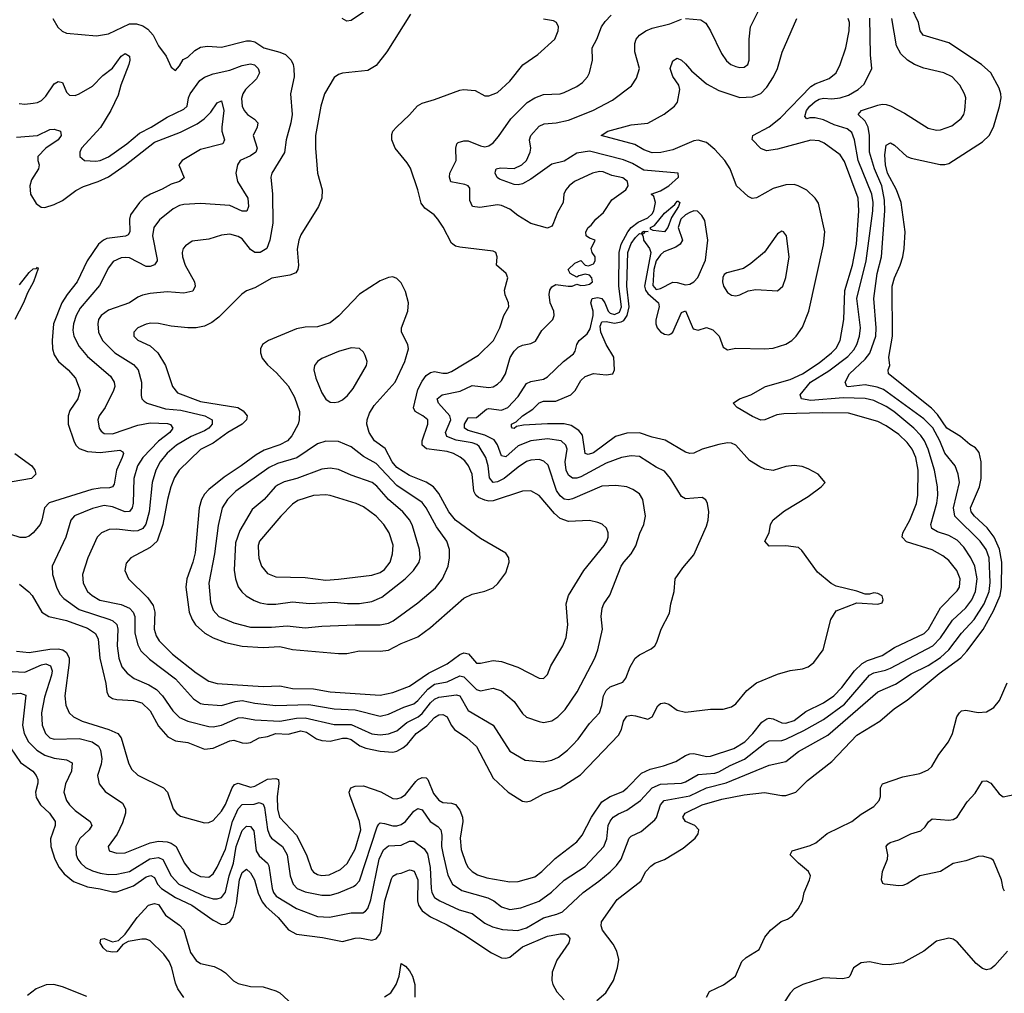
# Model space of a CAD drawing. Header units: inches. Extents: x 1834610 to 2027685, y 642842 to 774116.
# Tile 569 of 632: x 1981265 to 1985975, y 753768 to 758424. Entities that reach past the tile are written whole.
import ezdxf

# ---------------------------------------------------------------- set-up
doc = ezdxf.new("R2010")
doc.units = ezdxf.units.IN
doc.header["$MEASUREMENT"] = 0
doc.layers.add('B9785', color=7, linetype='Continuous')

msp = doc.modelspace()

# ---------------------------------------------------------------- linework, layer by layer
at = {"layer": 'B9785', "color": 5}
for points, elevation in [([(1983134, 758450), (1983021.7, 758270), (1982970, 758204.2), (1982930, 758181.6), (1982810, 758167.6), (1982790, 758161.6), (1982770, 758146.6), (1982723.2, 758070), (1982706.5, 758010), (1982680.4, 757870), (1982680.1, 757810), (1982689.2, 757690), (1982711.5, 757610), (1982710.2, 757569.8), (1982694.4, 757530), (1982610, 757395.8), (1982599.8, 757370), (1982592.9, 757327.1), (1982598.6, 757250), (1982595.9, 757230), (1982586.5, 757213.5), (1982557.7, 757202.3), (1982472.1, 757187.9), (1982390, 757142), (1982350, 757127.6), (1982328.2, 757111.8), (1982218.3, 757001.7), (1982184.3, 756975.7), (1982150, 756957.8), (1982110, 756950.6), (1982070, 756949.8), (1981990, 756958.5), (1981930, 756971.5), (1981892.8, 756972.8), (1981870, 756968.2), (1981830, 756950.6), (1981811.5, 756930), (1981811.6, 756910), (1981830, 756891.6), (1981890, 756864.4), (1981925.7, 756830), (1981962.5, 756770), (1981996.1, 756670), (1982019.6, 756639.6), (1982130, 756598.6), (1982308.9, 756568.9), (1982334.2, 756554.2), (1982352.6, 756530), (1982350.1, 756510), (1982328.8, 756490), (1982260.4, 756450), (1982190, 756399.5), (1982130, 756368.1), (1982027.7, 756270), (1982005.1, 756234.9), (1981987.7, 756190), (1981971.8, 756130), (1981949.7, 756010.3), (1981922.5, 755930), (1981890, 755899.6), (1981796.4, 755850), (1981774.7, 755825.3), (1981767.6, 755790), (1981786.5, 755750), (1981878.7, 755658.7), (1981903.1, 755623.1), (1981912.2, 755590), (1981909.3, 755509.3), (1981918.2, 755478.2), (1981932.9, 755452.9), (1981997, 755390), (1982110, 755301.3), (1982170, 755261.4), (1982210, 755249), (1982430, 755234.6), (1982510, 755238.9), (1982570, 755225.2), (1982670, 755224), (1982750, 755210.5), (1982990, 755193.4), (1983050, 755207.3), (1983130, 755237.1), (1983221.2, 755298.8), (1983310, 755343.4), (1983370, 755388.6), (1983390, 755397), (1983411.3, 755391.3), (1983450, 755347.5), (1983470, 755346), (1983530, 755359.3), (1983570, 755355.3), (1983647.8, 755327.8), (1983750, 755274.4), (1983770, 755273.8), (1983790, 755292.7), (1983806.2, 755333.8), (1983863.5, 755430), (1983879.1, 755470), (1983887.5, 755530), (1983879.9, 755630), (1983891, 755670), (1983964.3, 755790), (1984060.2, 755910), (1984073.7, 755930), (1984080.3, 755950), (1984080.3, 755970), (1984071.7, 755991.7), (1984051.1, 756011.1), (1984030, 756019.8), (1983990, 756028.8), (1983890, 756024.7), (1983850, 756039.1), (1983822.8, 756062.8), (1983750, 756149), (1983710, 756170.6), (1983670, 756169.1), (1983530, 756122.6), (1983510, 756121.2), (1983490, 756125.8), (1983459.6, 756139.6), (1983446.9, 756150), (1983436.9, 756170), (1983429, 756250), (1983412.7, 756290), (1983394.3, 756314.3), (1983372.6, 756332.6), (1983340.9, 756350), (1983310, 756358.6), (1983211.8, 756371.8), (1983190, 756389.8), (1983190.6, 756410.6), (1983217.5, 756490), (1983216.8, 756510), (1983194.2, 756530), (1983156.2, 756550), (1983148.3, 756568.3), (1983170, 756654.8), (1983190, 756695.6), (1983210, 756722.3), (1983230, 756736.2), (1983250, 756740.7), (1983290, 756733.4), (1983310, 756733.9), (1983330, 756741.1), (1983460.5, 756819.5), (1983530.9, 756889.1), (1983562.5, 756950), (1983581.4, 757010), (1983604.2, 757050), (1983603.8, 757070), (1983587.6, 757107.6), (1983584.6, 757130), (1983599.4, 757190), (1983592.2, 757210), (1983546, 757250), (1983549.6, 757290), (1983542, 757310), (1983530, 757317.4), (1983370, 757336.5), (1983350, 757341.4), (1983330, 757355.1), (1983291.4, 757431.4), (1983266, 757470), (1983248.3, 757490), (1983202.7, 757522.7), (1983185.9, 757545.9), (1983170.4, 757610.4), (1983134, 757714), (1983119.3, 757739.3), (1983060.8, 757810), (1983045, 757850), (1983044.9, 757875.1), (1983049.8, 757890.2), (1983067.6, 757910), (1983130, 757968.7), (1983167.8, 758012.2), (1983190, 758024.6), (1983250, 758042), (1983370, 758087.4), (1983388, 758090), (1983444.4, 758084.4), (1983490, 758059.3), (1983510, 758060.3), (1983550, 758074.9), (1983610, 758130.3), (1983672.1, 758207.9), (1983743, 758257), (1983825.1, 758330), (1983841.4, 758370), (1983841.7, 758390), (1983833.3, 758410), (1983818, 758418), (1983770, 758426.4)], 480), ([(1982910, 758459.8), (1982850, 758419.7), (1982830, 758417.4), (1982807.8, 758430)], 460), ([(1984026.6, 753733.4), (1984069, 753771), (1984106, 753830), (1984124.2, 753890), (1984130.6, 753930), (1984122.2, 753970), (1984103.2, 754003.2), (1984053.3, 754070), (1984046, 754090), (1984048, 754110), (1984123.1, 754216.9), (1984235.8, 754304.2), (1984260.4, 754350), (1984283.4, 754376.6), (1984303.6, 754390), (1984350, 754408), (1984438.5, 754461.5), (1984496, 754510), (1984510.8, 754530), (1984512.9, 754550), (1984495.1, 754570), (1984450.4, 754590.4), (1984436.8, 754610), (1984449, 754630), (1984530, 754668.8), (1984623.9, 754696.1), (1984730, 754717.6), (1984828.3, 754728.4), (1984910, 754713.7), (1984930, 754714.4), (1984977.4, 754730), (1985034, 754786), (1985150, 754876.8), (1985270, 755003.2), (1985379.3, 755070), (1985450.3, 755129.7), (1985510, 755170.1), (1985663.4, 755296.6), (1985767.5, 755372.4), (1985796.3, 755403.7), (1985873, 755507), (1985923.7, 755596.3), (1985954.7, 755670), (1985961.9, 755710), (1985962.9, 755830), (1985952.4, 755892.4), (1985927, 755950), (1985893.4, 755993.4), (1985832, 756050), (1985816.6, 756070), (1985813.8, 756090), (1985856.1, 756190), (1985864.8, 756230), (1985863.8, 756310), (1985854.7, 756354.7), (1985836.9, 756376.9), (1985810, 756391.7), (1985764.8, 756430), (1985699.1, 756470), (1985655.1, 756535.1), (1985626.5, 756566.5), (1985420.3, 756730), (1985419.3, 756750), (1985426.8, 756770), (1985421.8, 756810), (1985439.5, 756910), (1985439.1, 757150), (1985448.8, 757190), (1985477.2, 757250), (1985489.9, 757290.1), (1985496.5, 757330), (1985499.8, 757410), (1985481.6, 757550), (1985458.6, 757610), (1985415.9, 757690), (1985406, 757730), (1985402.7, 757777.3), (1985410, 757823.1), (1985430, 757834.3), (1985450, 757824.2), (1985508.6, 757770), (1985530, 757761.5), (1985668.2, 757731.8), (1985690, 757731), (1985710, 757736.2), (1985870, 757839.8), (1985902.7, 757870), (1985922.5, 757910), (1985951.9, 758008.1), (1985959.6, 758050), (1985958.2, 758070), (1985950, 758096.1), (1985910, 758168.9), (1985865, 758210), (1985710, 758312.6), (1985586.2, 758350), (1985572.2, 758370), (1985564.2, 758410), (1985533.4, 758473.4)], 320), ([(1984450, 758429.3), (1984523.6, 758423.6), (1984546.5, 758406.5), (1984570.2, 758370.2), (1984622.1, 758262.1), (1984646.8, 758226.8), (1984667, 758210), (1984690, 758199.2), (1984710, 758194.4), (1984730, 758196.1), (1984748.2, 758210), (1984755, 758230), (1984754.2, 758330), (1984761.5, 758390), (1984800.9, 758470)], 440), ([(1981210, 755199.2), (1981270, 755203.7), (1981294.5, 755194.5), (1981278.7, 755050), (1981286, 755010), (1981307.3, 754970), (1981346.7, 754930), (1981386.2, 754906.3), (1981430, 754892), (1981490, 754884.8), (1981515.9, 754870), (1981513.4, 754830), (1981485.2, 754770), (1981475.8, 754730), (1981489.4, 754690), (1981502.8, 754670), (1981530, 754642), (1981603.2, 754590), (1981610, 754570.7), (1981598.2, 754550), (1981552.4, 754507.6), (1981534.4, 754470), (1981535.2, 754430), (1981542.9, 754410), (1981557.5, 754390), (1981580.6, 754370), (1981613.1, 754353.1), (1981650, 754342.8), (1981690, 754336.5), (1981730, 754338.5), (1981790, 754351.3), (1981888.3, 754411.7), (1981930, 754417.4), (1981950, 754407.5), (1981989.5, 754329.5), (1982027.2, 754290), (1982150, 754232.2), (1982190, 754219.9), (1982210, 754219.6), (1982230, 754226.9), (1982250, 754252.4), (1982267.5, 754330), (1982287.7, 754390), (1982300.1, 754470), (1982330, 754546), (1982350, 754567.6), (1982370, 754566.3), (1982385.4, 754545.5), (1982397, 754450), (1982410, 754425), (1982450, 754391.2), (1982456.9, 754376.9), (1982473.3, 754270), (1982479.9, 754250), (1982492.3, 754232.3), (1982590, 754173.6), (1982690, 754135.7), (1982747.1, 754132.9), (1982850, 754152.2), (1982906.5, 754153.5), (1982918.8, 754161.2), (1982930, 754173.1), (1982944.5, 754215.5), (1982985.3, 754410), (1983005.8, 754454.2), (1983030, 754473.8), (1983090, 754476.8), (1983130, 754495.7), (1983150, 754496.1), (1983199.5, 754459.5), (1983215.8, 754435.8), (1983228.7, 754370), (1983232.7, 754270), (1983236.6, 754250), (1983250, 754226.9), (1983274.4, 754210), (1983366.9, 754166.9), (1983430.1, 754150.1), (1983490, 754103.9), (1983526, 754086), (1983574, 754074), (1983648.3, 754068.3), (1983690, 754080.5), (1983770, 754128.9), (1983834.2, 754145.8), (1983861.6, 754158.4), (1983960.7, 754250), (1984036, 754304), (1984090.3, 754349.7), (1984120, 754380), (1984141.6, 754410), (1984180.7, 754510), (1984190, 754520.2), (1984237.8, 754542.2), (1984302.7, 754597.3), (1984311.4, 754608.6), (1984329.9, 754670), (1984347.4, 754690), (1984470, 754712.7), (1984550, 754750.1), (1984644.7, 754775.3), (1984850, 754858.3), (1984930, 754875.9), (1984990, 754924.4), (1985130, 755003.1), (1985370, 755210.1), (1985453.6, 755246.4), (1985530, 755296.3), (1985610, 755335.2), (1985670, 755374.2), (1985709.9, 755410), (1985769.5, 755490.5), (1985830, 755556.1), (1985879.1, 755630), (1985901.8, 755690), (1985907.3, 755732.7), (1985903.1, 755850), (1985887.4, 755890), (1985858.7, 755930), (1985737.8, 756050), (1985732.5, 756090), (1985760.7, 756210), (1985754.6, 756250), (1985740.5, 756290), (1985690, 756350.8), (1985666, 756410), (1985632.1, 756472.1), (1985590, 756515.6), (1985396.2, 756656.2), (1985366.8, 756666.8), (1985310, 756677.8), (1985228.2, 756668.2), (1985221.7, 756670), (1985213.3, 756690), (1985234.5, 756730), (1985310, 756800.3), (1985331.3, 756828.7), (1985360.3, 756910), (1985362, 756950), (1985350.3, 757090), (1985366.5, 757210), (1985387.6, 757290), (1985403.5, 757510), (1985401.4, 757561.4), (1985388.8, 757628.8), (1985353.8, 757710), (1985330.7, 757790), (1985329.3, 757870), (1985323.7, 757910), (1985310, 757938.1), (1985275.6, 757970), (1985291.3, 757990), (1985370, 758015.4), (1985390, 758019.8), (1985410, 758017.6), (1985430, 758011.7), (1985496.9, 757976.9), (1985610, 757904.9), (1985650, 757895.9), (1985670, 757897.1), (1985723.5, 757916.5), (1985768.3, 757951.7), (1985780.4, 757970), (1985786.2, 757990), (1985790.8, 758050), (1985785.1, 758070), (1985762.2, 758110), (1985725.6, 758150), (1985685.2, 758170), (1985590, 758192.4), (1985544.5, 758210), (1985511.3, 758230), (1985480, 758260), (1985459, 758299), (1985436.1, 758430)], 340), ([(1981230, 755307.1), (1981290, 755304.5), (1981370, 755339.3), (1981390, 755342.9), (1981413.3, 755333.3), (1981420.1, 755310), (1981417.8, 755290), (1981384.8, 755184.8), (1981370.1, 755110), (1981373.3, 755050), (1981388, 755010), (1981409.8, 754989.8), (1981430, 754982.7), (1981550, 754985.9), (1981611.5, 754970), (1981642.2, 754950), (1981652.1, 754930), (1981658.3, 754890), (1981655.7, 754864.3), (1981637.5, 754810), (1981645, 754770), (1981673.7, 754733.7), (1981757.2, 754677.2), (1981770.9, 754650.9), (1981770.9, 754630), (1981757.1, 754582.9), (1981731.4, 754528.6), (1981688.9, 754470), (1981693.4, 754450), (1981730, 754438.2), (1981770, 754439.8), (1981890, 754487), (1981930, 754494.9), (1981970, 754492.5), (1981990, 754486), (1982014, 754470), (1982052.2, 754392.2), (1982083.2, 754350), (1982130, 754326.9), (1982170, 754324.2), (1982190, 754339.2), (1982210, 754372), (1982250, 754457.1), (1982283.6, 754590), (1982310, 754650.7), (1982330, 754671.1), (1982387.5, 754672.5), (1982410, 754680.4), (1982430, 754673.2), (1982436, 754656), (1982451.3, 754551.3), (1982461.8, 754521.8), (1982470.4, 754510.4), (1982522.1, 754470), (1982545.2, 754430), (1982559.3, 754330), (1982572.7, 754290), (1982592.1, 754270), (1982630, 754253.8), (1982710, 754237.9), (1982750, 754237.6), (1982790, 754249.1), (1982861.2, 754278.8), (1982873.5, 754286.5), (1982890, 754306.5), (1982975.3, 754564.7), (1982983.1, 754576.9), (1982990, 754582.6), (1983010, 754580.5), (1983050, 754568.6), (1983070, 754568.6), (1983090, 754575), (1983110, 754590.1), (1983150, 754639.1), (1983170, 754652.4), (1983190, 754645.2), (1983229.4, 754589.4), (1983265.6, 754565.6), (1983279.5, 754550), (1983284.4, 754524.4), (1983283.4, 754470), (1983290.1, 754430.1), (1983312.9, 754332.9), (1983336.1, 754290), (1983380.4, 754260.4), (1983504.1, 754224.1), (1983533.8, 754210), (1983570, 754181.7), (1983610, 754168.8), (1983663.1, 754176.9), (1983750, 754208.1), (1983808.6, 754251.4), (1983870, 754309.5), (1983970, 754375), (1984059.1, 754470), (1984073.1, 754506.9), (1984080.6, 754570), (1984089.4, 754590.6), (1984104.4, 754610), (1984130, 754626.3), (1984170, 754643.1), (1984235, 754690), (1984290, 754751.4), (1984330, 754768.6), (1984430, 754773.6), (1984450, 754779.9), (1984510, 754814.7), (1984590, 754821.2), (1984610, 754827), (1984662.8, 754857.2), (1984732.7, 754887.3), (1984830, 754964.7), (1984850, 754975.7), (1984910, 754976.4), (1984930, 754982.8), (1985015.4, 755024.6), (1985110, 755078.2), (1985211.1, 755150), (1985330.6, 755290), (1985350, 755300.4), (1985406.4, 755313.6), (1985430, 755323.6), (1985632.7, 755430), (1985670, 755468.4), (1985727, 755553), (1985790, 755612.1), (1985819.4, 755650), (1985836.8, 755690), (1985844.3, 755750), (1985833.9, 755810), (1985815.4, 755850), (1985781.3, 755901.3), (1985750, 755934.5), (1985710, 755957.9), (1985655.6, 755975.6), (1985628.9, 755990), (1985623.9, 756010), (1985651.9, 756111.9), (1985656.9, 756150), (1985655.5, 756190), (1985640.5, 756270), (1985610, 756369.9), (1985592.4, 756410), (1985575.2, 756435.2), (1985542, 756470), (1985446.1, 756550), (1985410, 756573.6), (1985350, 756602.7), (1985310, 756611.8), (1985204.7, 756615.3), (1985050, 756602.2), (1985005.1, 756610), (1984998.8, 756630), (1985047.3, 756690), (1985135.3, 756744.7), (1985227.1, 756812.9), (1985255.4, 756844.6), (1985268.6, 756870), (1985281.8, 756910), (1985287, 756950), (1985268.9, 757090), (1985314, 757270), (1985346.6, 757510), (1985347.1, 757550), (1985340.7, 757590), (1985275.5, 757750), (1985259, 757850), (1985245.1, 757885.1), (1985222.4, 757902.4), (1985161.7, 757921.7), (1985110, 757944.4), (1985070, 757954.6), (1985045.1, 757954.9), (1985029.8, 757949.8), (1985021, 757961), (1985029.3, 757990), (1985044.9, 758010), (1985070, 758033.2), (1985090, 758043.6), (1985110, 758048.4), (1985150, 758045.2), (1985190.3, 758049.7), (1985230, 758062.7), (1985276.5, 758090), (1985304.2, 758115.8), (1985341.6, 758190), (1985335.2, 758255.2), (1985331.4, 758431.4)], 360), ([(1981250, 755404.3), (1981310, 755397.3), (1981410, 755413.6), (1981450, 755415.2), (1981471.1, 755411), (1981490, 755398), (1981501.6, 755370), (1981501.7, 755350), (1981481.8, 755190), (1981486.7, 755146.7), (1981502.3, 755110), (1981522.9, 755090), (1981563.9, 755070), (1981691.5, 755030), (1981735.3, 755010), (1981751.3, 754990), (1981785, 754870), (1981800.4, 754840.4), (1981830.6, 754810.6), (1981953.8, 754750), (1981972.1, 754730), (1981999.1, 754650), (1982014.6, 754630), (1982034.8, 754614.8), (1982150, 754583.6), (1982170, 754584.6), (1982190, 754594.7), (1982230, 754639.8), (1982250, 754671.1), (1982281.3, 754750), (1982292.7, 754767.3), (1982310, 754773.6), (1982370, 754754.4), (1982390, 754758.1), (1982450, 754792.8), (1982490, 754795.8), (1982502.8, 754790), (1982505.2, 754770), (1982496.8, 754710), (1982498.6, 754650), (1982508.3, 754610), (1982590, 754524.3), (1982636.9, 754430), (1982660.6, 754360.6), (1982670, 754347.2), (1982690, 754336.2), (1982710, 754331.7), (1982744.8, 754335.2), (1982800.4, 754359.6), (1982831.6, 754388.5), (1982870, 754457.6), (1982897.5, 754550), (1982890.7, 754590), (1982843.9, 754716.1), (1982840.7, 754730), (1982849.2, 754750.8), (1982870, 754759), (1982910, 754760.5), (1982992.2, 754732.2), (1983050, 754699.7), (1983070, 754697.4), (1983090, 754703.9), (1983110, 754718.4), (1983159.7, 754780.3), (1983170, 754790.6), (1983190, 754799.6), (1983210, 754797.8), (1983218, 754790), (1983244.2, 754724.2), (1983270, 754690.9), (1983290, 754680.1), (1983330, 754676.8), (1983350, 754670.2), (1983370, 754644.6), (1983382.9, 754610), (1983384.7, 754590), (1983372.8, 754510), (1983376.3, 754456.3), (1983399.2, 754390), (1983410.2, 754370), (1983430, 754350.2), (1983455.2, 754335.2), (1983500.1, 754320.1), (1983610, 754300.5), (1983650, 754302.2), (1983730, 754325.1), (1983763.2, 754350), (1983827, 754413), (1983930, 754492.8), (1983955, 754525), (1984001, 754610), (1984050, 754684.2), (1984089.8, 754710), (1984150, 754733.1), (1984171.6, 754750), (1984239.1, 754820.9), (1984280.8, 754839.3), (1984344.6, 754855.4), (1984403.5, 754876.5), (1984450, 754906), (1984470, 754913.5), (1984490, 754915.1), (1984550, 754900.1), (1984570, 754901.5), (1984681, 754939), (1984733.1, 754970), (1984772.4, 755010), (1984815.7, 755064.3), (1984839, 755081), (1984850, 755084.2), (1984870, 755080.9), (1984910, 755062.2), (1984930, 755060.1), (1984970, 755072.7), (1985024.7, 755115.3), (1985110, 755156.8), (1985159.3, 755190), (1985197.5, 755230), (1985258.7, 755310), (1985295, 755345), (1985320.9, 755359.1), (1985390, 755384), (1985450, 755422.5), (1985591, 755489), (1985612.1, 755510), (1985669.3, 755610.7), (1985750, 755692.1), (1985760.2, 755710), (1985763.9, 755750), (1985747.6, 755790), (1985710, 755837), (1985680.7, 755860.7), (1985629.3, 755889.3), (1985507, 755927), (1985486, 755950), (1985489.2, 755970), (1985523.4, 756030), (1985555.2, 756110), (1985560.4, 756150), (1985563, 756270), (1985551.8, 756330), (1985534.2, 756370), (1985510, 756402.7), (1985470, 756439.5), (1985410, 756481.2), (1985370, 756501.9), (1985230, 756541.8), (1985104, 756544), (1984920.5, 756539.5), (1984886.1, 756533.9), (1984830, 756510.4), (1984810, 756508.5), (1984770, 756526.2), (1984697.7, 756570), (1984677.2, 756590), (1984708.6, 756610), (1984762.2, 756630), (1984833.3, 756670), (1984950, 756703.8), (1985009.9, 756730), (1985090, 756783.3), (1985148.8, 756830), (1985170, 756852.8), (1985189.6, 756890.4), (1985207.7, 756990), (1985211.8, 757128.2), (1985249.3, 757250), (1985268.1, 757350), (1985278.9, 757510), (1985275, 757570), (1985210, 757746.2), (1985190, 757777.7), (1985113, 757833), (1985090, 757844.9), (1985050, 757847.5), (1984890, 757804.8), (1984837, 757797), (1984810, 757807.3), (1984769, 757851), (1984771.8, 757870), (1984850, 757911.4), (1984904.8, 757955.2), (1985050, 758103.6), (1985070, 758117.8), (1985137.5, 758142.5), (1985170, 758169.1), (1985189.9, 758210.1), (1985217, 758290), (1985232.1, 758370), (1985233.9, 758410), (1985228.4, 758430)], 380), ([(1981262.8, 758022.8), (1981290, 758020.3), (1981330, 758023.9), (1981350, 758027.2), (1981370, 758038), (1981390, 758057.4), (1981430, 758117), (1981450, 758128.5), (1981470, 758123), (1981490, 758078), (1981503.6, 758063.6), (1981530, 758061.5), (1981550, 758069.4), (1981613.4, 758106.5), (1981663.1, 758156.9), (1981710, 758191.6), (1981750, 758250.1), (1981770, 758262.5), (1981790.2, 758250), (1981792.8, 758230), (1981788, 758210), (1981749.1, 758110), (1981736.7, 758063.3), (1981701.9, 757990), (1981652, 757908), (1981560.2, 757810), (1981552.4, 757790), (1981553.1, 757770), (1981574.8, 757750), (1981630, 757746.8), (1981650, 757750.2), (1981690, 757768.2), (1981778.5, 757830), (1981838.1, 757881.9), (1981894.2, 757910), (1981970, 757957), (1982050, 757996), (1982066.8, 758010), (1982072, 758050), (1982081.5, 758070), (1982127.3, 758132.7), (1982150, 758148.9), (1982190, 758164.9), (1982270, 758182.9), (1982330, 758205.2), (1982370, 758213.4), (1982388.3, 758208.2), (1982398.5, 758198.5), (1982406.4, 758190), (1982412.1, 758170), (1982398.4, 758141.6), (1982345.8, 758090), (1982332.9, 758070), (1982326.8, 758046.8), (1982328.8, 758010), (1982338.5, 757990), (1982355.2, 757970), (1982388.6, 757948.6), (1982403.8, 757930), (1982400.8, 757910), (1982382.5, 757870), (1982401.1, 757810), (1982394.1, 757790), (1982370, 757772.7), (1982319.1, 757750), (1982306.4, 757730), (1982298.9, 757690), (1982307.8, 757650), (1982355.9, 757570), (1982359.3, 757530), (1982352.1, 757507.9), (1982330, 757508.1), (1982270, 757535.3), (1982130, 757544.4), (1982050, 757540.2), (1982030, 757535.9), (1982000, 757520), (1981933.5, 757466.5), (1981906.6, 757430), (1981900.4, 757390), (1981922.6, 757277.4), (1981922.5, 757270), (1981910, 757252), (1981890, 757243.6), (1981870, 757243.9), (1981790, 757284.5), (1981770, 757287.4), (1981750, 757285.7), (1981712.3, 757267.7), (1981690, 757238), (1981647.5, 757152.5), (1981554.9, 757045.1), (1981536.1, 757010), (1981522.1, 756970), (1981519.7, 756939.7), (1981524.5, 756910), (1981550, 756861.2), (1981590, 756813.1), (1981699.3, 756719.3), (1981717, 756690), (1981720.1, 756670), (1981713.8, 756650), (1981673.4, 756570), (1981645.1, 756530), (1981639.2, 756510), (1981644.8, 756470), (1981655.4, 756455.4), (1981670, 756445.7), (1981710, 756443.7), (1981830, 756485.5), (1981890, 756496.4), (1981972.9, 756492.9), (1981987.4, 756487.4), (1981998, 756470), (1981984.1, 756450), (1981930, 756407.8), (1981854.3, 756330), (1981829.1, 756290), (1981811.6, 756230), (1981808.4, 756111.6), (1981803.3, 756090), (1981790, 756071.6), (1981770, 756069.9), (1981710, 756094.6), (1981670, 756100.7), (1981614.2, 756085.8), (1981527.9, 756052.1), (1981509.4, 756030), (1981486.4, 755950), (1981420.7, 755810), (1981421.7, 755770), (1981440.7, 755710), (1981456.7, 755676.8), (1981476.1, 755656.1), (1981550, 755603.3), (1981696.1, 755556.1), (1981711, 755550), (1981730, 755531.8), (1981735.1, 755510), (1981731.9, 755430), (1981739.6, 755370), (1981754.1, 755330), (1981779, 755299), (1981812.9, 755272.9), (1981882.9, 755242.9), (1981920.1, 755220.1), (1981947.9, 755190), (1981998.2, 755118.2), (1982030, 755087.5), (1982069.3, 755069.3), (1982170, 755043.3), (1982190, 755042), (1982230, 755049.6), (1982310, 755085.6), (1982330, 755086.5), (1982390, 755075.7), (1982510, 755069.5), (1982590, 755084), (1982630, 755085.7), (1982770, 755053.3), (1982850, 755052.9), (1982950, 755009.3), (1982990, 755004.8), (1983030, 755008.4), (1983070, 755022.8), (1983117.1, 755062.9), (1983171.3, 755090), (1983190, 755105.4), (1983230, 755157.5), (1983250, 755175.2), (1983270, 755184.5), (1983355.2, 755195.2), (1983371.3, 755190), (1983410, 755119.8), (1983530.5, 755050.5), (1983610, 754926.2), (1983683.4, 754883.4), (1983770, 754875.6), (1983810, 754882.9), (1983842.1, 754897.9), (1983885.7, 754930), (1983910, 754954.9), (1983936.1, 754983.9), (1983990, 755058.6), (1984038.5, 755110), (1984050, 755144), (1984057, 755190), (1984070, 755216.5), (1984090, 755234.2), (1984150, 755256.1), (1984164.2, 755275.8), (1984184.8, 755330), (1984209.9, 755370.1), (1984230, 755386.5), (1984285, 755415), (1984302.6, 755430), (1984312.8, 755447.2), (1984333, 755510), (1984373.4, 755586.6), (1984379, 755630), (1984395.3, 755690), (1984401, 755750), (1984437.1, 755802.9), (1984490, 755864.9), (1984550, 756002), (1984557.8, 756030), (1984561, 756070), (1984555.8, 756110), (1984547.2, 756127.2), (1984530, 756138.3), (1984450, 756133.3), (1984430, 756144), (1984378.6, 756230), (1984350, 756265.6), (1984310, 756283.5), (1984230, 756334.9), (1984190, 756338), (1984143.1, 756330), (1984070, 756303.9), (1983950, 756238.2), (1983930, 756231.6), (1983910, 756231.5), (1983890, 756245.6), (1983878.8, 756270), (1983874.9, 756310), (1983883.2, 756370), (1983878.3, 756390), (1983854.5, 756410), (1983790, 756419.9), (1983709.8, 756410.2), (1983650, 756386.4), (1983590, 756333.9), (1983570, 756338.2), (1983550.2, 756390.2), (1983534.2, 756414.2), (1983490, 756437.8), (1983410, 756458.7), (1983392.7, 756470), (1983392.5, 756490), (1983410, 756520.2), (1983450, 756522), (1983498.7, 756561.3), (1983510, 756564.7), (1983570, 756557.2), (1983600.2, 756570), (1983650, 756621.5), (1983690, 756683.5), (1983710, 756693.2), (1983770, 756704.4), (1983790, 756716.1), (1983866.8, 756790), (1983914.3, 756825.7), (1983922, 756838), (1983929.8, 756870), (1983942, 756890), (1983978.9, 756921.1), (1983993.8, 756946.2), (1984007.6, 757010), (1984008, 757030), (1983996.4, 757070), (1984002.8, 757090), (1984030, 757095), (1984050, 757090), (1984064.4, 757070), (1984079.7, 757030), (1984090, 757020.5), (1984110, 757013.9), (1984134, 757026), (1984144.2, 757050), (1984130.9, 757150), (1984132.2, 757310), (1984142.6, 757350), (1984174.1, 757410), (1984189.9, 757430), (1984224.1, 757455.9), (1984270, 757476.2), (1984290, 757494.9), (1984297.9, 757510), (1984306.2, 757550), (1984298.8, 757578.8), (1984286, 757590), (1984330, 757605.1), (1984370, 757629.6), (1984415.7, 757670), (1984414.7, 757690), (1984250, 757704.6), (1984195.9, 757735.9), (1984153.8, 757753.8), (1983990, 757795), (1983930, 757786.1), (1983870, 757747.7), (1983810, 757733.2), (1983710, 757661.2), (1983670, 757638.4), (1983650, 757633.8), (1983630, 757635.8), (1983560.6, 757660.6), (1983549.9, 757669.9), (1983540.3, 757690), (1983541, 757699), (1983543.6, 757710), (1983564.7, 757715.3), (1983630, 757712.5), (1983667.7, 757730), (1983689, 757750), (1983706.2, 757790), (1983709.7, 757809.7), (1983704.1, 757850), (1983709.8, 757870), (1983750, 757914.2), (1983774.3, 757925.7), (1983830.8, 757930.8), (1983890, 757943.4), (1984006.9, 757990), (1984100.4, 758039.6), (1984192.3, 758107.7), (1984216.2, 758143.8), (1984230.6, 758190), (1984206.9, 758270), (1984208.2, 758310), (1984214.3, 758330), (1984229.8, 758350), (1984260.8, 758370), (1984290, 758383.4), (1984375.4, 758404.6), (1984430, 758426)], 440), ([(1981263.9, 755723.9), (1981308.4, 755688.4), (1981324.5, 755670), (1981371, 755591), (1981405.3, 755570), (1981490, 755550.1), (1981590, 755514.6), (1981628.2, 755488.2), (1981640.8, 755460.8), (1981648.3, 755370), (1981678.1, 755250), (1981682.4, 755210), (1981690.2, 755190), (1981710, 755178.1), (1981730, 755173), (1981810, 755167.7), (1981850, 755157.3), (1981890, 755118.2), (1981930, 755045.2), (1981974.5, 754994.5), (1982010, 754975.4), (1982070, 754967.1), (1982150, 754936.2), (1982190, 754939.6), (1982270, 754976), (1982290, 754978.1), (1982330, 754965.2), (1982350, 754963.6), (1982370, 754968.1), (1982410, 754989.6), (1982450, 754996.3), (1982490, 755010.1), (1982550, 755006.7), (1982610, 755022.8), (1982637.3, 755017.3), (1982685.6, 754985.6), (1982710, 754977.6), (1982750, 754974.3), (1982810, 754987.4), (1982830, 754987.8), (1982850, 754981.5), (1982892.1, 754952.1), (1982920.3, 754940.3), (1982990, 754925.2), (1983050, 754921.9), (1983070, 754926.3), (1983098.5, 754941.5), (1983119.9, 754960.1), (1983161, 755010), (1983212.2, 755047.8), (1983250, 755086.7), (1983270, 755099.8), (1983290, 755101.6), (1983310.1, 755090.1), (1983328.9, 755050), (1983344.8, 755030), (1983404.2, 754990), (1983450, 754947.6), (1983530, 754796.3), (1983601.5, 754730), (1983670, 754686.3), (1983690, 754683.1), (1983710, 754688.9), (1983770, 754722), (1983850, 754750.8), (1983947.9, 754812.1), (1984130, 755003.2), (1984144.1, 755030), (1984153, 755070), (1984170, 755092.7), (1984190, 755097.5), (1984210, 755095), (1984270, 755078.7), (1984290.6, 755090), (1984317.3, 755142.7), (1984330, 755154), (1984350, 755157.8), (1984370, 755150.2), (1984410, 755121.6), (1984450, 755112.5), (1984570, 755126.9), (1984630, 755127.5), (1984670, 755138.5), (1984690, 755151.6), (1984743.3, 755216.7), (1984790, 755252.5), (1984890, 755294.2), (1984950, 755312.1), (1985010, 755318.9), (1985036.8, 755330), (1985063.5, 755350), (1985107.7, 755410), (1985144.9, 755555.1), (1985170, 755596.3), (1985270, 755634.8), (1985370, 755628.8), (1985390, 755636), (1985395.6, 755650), (1985390, 755668.7), (1985370, 755679.6), (1985350, 755682.9), (1985330, 755676.2), (1985310, 755677), (1985270, 755691.5), (1985170, 755714.7), (1985147.3, 755727.3), (1985082, 755782), (1985006.2, 755886.2), (1984990, 755899.5), (1984930, 755908), (1984850, 755907), (1984829.6, 755929.6), (1984849.5, 755970), (1984855.8, 756010), (1984870, 756032.4), (1984924.1, 756075.9), (1985037, 756143), (1985099, 756190), (1985118, 756210), (1985085.2, 756250), (1985036.2, 756276.2), (1985007.3, 756287.3), (1984970, 756292.7), (1984930, 756287.8), (1984870, 756268.7), (1984830, 756274.2), (1984804.9, 756284.9), (1984756.1, 756316.1), (1984690, 756388.8), (1984670, 756398.2), (1984650, 756399.8), (1984610, 756392.4), (1984530, 756370.7), (1984490, 756350.7), (1984470, 756349.8), (1984450, 756355.7), (1984353.2, 756413.2), (1984290, 756427.4), (1984230, 756448.5), (1984170, 756447.1), (1984115.8, 756430), (1984010, 756352.5), (1983984.3, 756344.3), (1983969.4, 756349.4), (1983956.8, 756436.8), (1983939.6, 756459.6), (1983902.5, 756482.5), (1983870, 756490.5), (1983790, 756491.4), (1983675, 756485), (1983641.8, 756478.2), (1983630, 756469.3), (1983622, 756470), (1983617.2, 756477.2), (1983617.4, 756490), (1983639.2, 756500.8), (1983670.6, 756530), (1983719.2, 756560.8), (1983750, 756592.1), (1983770, 756599.1), (1983830, 756599.3), (1983901.2, 756630), (1983922.9, 756650), (1983950, 756698.6), (1983970, 756717.3), (1984010, 756731.9), (1984070, 756725.4), (1984103.1, 756730), (1984109.8, 756750), (1984107.2, 756810), (1984070.9, 756870.9), (1984045.7, 756930), (1984041.7, 756958.3), (1984050, 756978.3), (1984070, 756980.2), (1984110, 756972.7), (1984141.7, 756978.3), (1984154.4, 756985.6), (1984171.5, 757008.5), (1984181.1, 757050), (1984168.8, 757150), (1984173.4, 757310), (1984190, 757353.8), (1984210, 757382.9), (1984230, 757400.7), (1984239.6, 757400.4), (1984245.1, 757410), (1984252.8, 757412.8), (1984270.9, 757410.9), (1984253, 757407), (1984250, 757399.3), (1984241.4, 757398.6), (1984247.7, 757387.7), (1984249.5, 757370), (1984277.8, 757330), (1984283.6, 757310), (1984253.5, 757150), (1984258.9, 757130), (1984270, 757114.1), (1984320.3, 757070), (1984323.7, 757050), (1984307.9, 756987.9), (1984307.3, 756970), (1984314.1, 756950), (1984330, 756931), (1984350, 756920.2), (1984370, 756916.5), (1984379, 756921), (1984390, 756930.3), (1984430, 757023.6), (1984450, 757031.5), (1984486.2, 756946.2), (1984510, 756939), (1984550, 756951.1), (1984581.3, 756941.3), (1984610.9, 756910), (1984630, 756858), (1984650, 756845.6), (1984690, 756852.7), (1984829.8, 756850.2), (1984870, 756853.4), (1984930, 756872.6), (1984958.7, 756890), (1984979.8, 756910), (1985010, 756952.9), (1985039.5, 757030), (1985110, 757347.7), (1985117, 757410), (1985086.7, 757546.7), (1985070.8, 757570.8), (1985030, 757609), (1984989.5, 757630), (1984970, 757634.9), (1984930, 757634.5), (1984870, 757617.3), (1984790, 757571.3), (1984768, 757568), (1984750, 757578.2), (1984694.5, 757630), (1984663, 757710), (1984637.8, 757750), (1984590, 757803.6), (1984550, 757835.8), (1984510, 757846.9), (1984490, 757845.2), (1984390, 757801.5), (1984331.4, 757788.6), (1984290, 757786.5), (1984250, 757801), (1984206.9, 757826.9), (1984047, 757870), (1984079, 757890), (1984190, 757921.2), (1984270.4, 757929.7), (1984348.2, 757971.8), (1984397.6, 758010), (1984412.4, 758030), (1984422.3, 758090), (1984418.8, 758110), (1984390, 758152.8), (1984376.4, 758190), (1984390, 758227.3), (1984410, 758239.3), (1984430, 758230.4), (1984450, 758213.4), (1984478.8, 758178.8), (1984550, 758117.2), (1984610, 758085.4), (1984710, 758051.7), (1984770, 758054.3), (1984810, 758070.8), (1984839.5, 758100.5), (1984871.6, 758150), (1984889.3, 758190), (1984912, 758268), (1984982.6, 758430)], 420), ([(1981424.4, 758430), (1981447.6, 758387.6), (1981469.3, 758369.3), (1981490, 758359.6), (1981633.5, 758346.5), (1981690, 758356.9), (1981790, 758404.4), (1981824.7, 758404.7), (1981854.8, 758394.8), (1981878.8, 758378.8), (1981903.2, 758350), (1981930, 758299.3), (1981966.4, 758250), (1981990, 758196), (1982010, 758180.7), (1982030, 758202.8), (1982046.8, 758233.2), (1982070, 758244.7), (1982103.6, 758276.4), (1982130, 758292.8), (1982163.3, 758296.7), (1982230, 758291.7), (1982350, 758322.4), (1982370, 758322.8), (1982390, 758317.5), (1982432.4, 758290), (1982509, 758269), (1982536.8, 758256.8), (1982564.1, 758230), (1982573.9, 758210), (1982577.3, 758190), (1982577.7, 758150), (1982560.2, 758070), (1982567.8, 757970), (1982562, 757930), (1982539.3, 757850), (1982531.4, 757788.6), (1982471.4, 757690), (1982466.4, 757670), (1982474.4, 757590), (1982475.4, 757450), (1982461.4, 757370), (1982447.6, 757330), (1982416.3, 757310), (1982390, 757310.8), (1982370, 757325.3), (1982330, 757375.2), (1982310, 757387.4), (1982270, 757397.4), (1982230, 757392.9), (1982170, 757375), (1982090, 757364.2), (1982057.7, 757342.3), (1982047.8, 757330), (1982042.6, 757310), (1982043.5, 757290), (1982056.1, 757250), (1982101.4, 757170), (1982105.2, 757150), (1982094, 757126), (1982050, 757116.3), (1981970, 757122.5), (1981890, 757115), (1981853.3, 757106.8), (1981830, 757096.5), (1981790, 757069.1), (1981690, 757034.9), (1981654.7, 757010), (1981642.2, 756990), (1981638.7, 756970), (1981642.9, 756930), (1981660.8, 756890), (1981720.9, 756830), (1981810, 756775.3), (1981832.5, 756750), (1981847.4, 756690), (1981846.6, 756626.6), (1981850.3, 756610), (1981860, 756600), (1981874.9, 756590), (1981962.3, 756562.3), (1982036.8, 756556.8), (1982150.2, 756530), (1982185.4, 756510), (1982186.1, 756490), (1982169.4, 756470), (1982150, 756458), (1982086, 756430), (1982015.7, 756390), (1981970, 756350.5), (1981937.2, 756310), (1981917.3, 756270), (1981899.2, 756210), (1981885.1, 756070), (1981868.2, 756011.8), (1981854.2, 755990), (1981830, 755979.3), (1981810, 755977.3), (1981730, 755988), (1981694.1, 755986), (1981657.3, 755970), (1981636, 755950), (1981590.9, 755850), (1981566.2, 755770), (1981569.3, 755730), (1981590.1, 755690.1), (1981612.1, 755670), (1981648.8, 755648.8), (1981750, 755627.7), (1981790.9, 755610), (1981808.3, 755590), (1981815.9, 755570), (1981816.4, 755490), (1981830, 755434.9), (1981845.1, 755405.1), (1981885.7, 755365.7), (1982010, 755271.4), (1982096.4, 755176.4), (1982130, 755154.1), (1982145.5, 755150), (1982230, 755144.1), (1982296.3, 755163.6), (1982330, 755167.5), (1982390, 755154.8), (1982490, 755144.9), (1982648.8, 755148.8), (1982770, 755128.2), (1982870, 755123.3), (1982990, 755094.1), (1983030, 755102.6), (1983103.1, 755136.9), (1983150, 755152.8), (1983170, 755167.8), (1983217.6, 755222.4), (1983250, 755245.7), (1983310, 755257.7), (1983370, 755285.5), (1983390, 755281.6), (1983450, 755220.1), (1983470, 755215.1), (1983530, 755226.8), (1983570, 755214.3), (1983630, 755163.2), (1983670, 755106.3), (1983688.8, 755088.8), (1983750, 755068.2), (1983770, 755062.6), (1983810, 755071), (1983838.5, 755090), (1983874.2, 755125.8), (1983931.1, 755210), (1984015.6, 755370), (1984029.8, 755410), (1984052.4, 755510), (1984045.8, 755570), (1984051.1, 755610), (1984059.1, 755630), (1984088.2, 755671.8), (1984142.7, 755810), (1984154.2, 755830), (1984189.9, 755870.1), (1984212.2, 755907.8), (1984231.2, 755968.8), (1984250.9, 756010), (1984259.2, 756050), (1984245.7, 756130), (1984230, 756155.8), (1984197.5, 756177.5), (1984169, 756190), (1984116.1, 756196.1), (1984050, 756192.7), (1983910, 756132.6), (1983890, 756127.5), (1983870, 756131.1), (1983850, 756146.2), (1983832.7, 756172.7), (1983793.7, 756293.7), (1983773.1, 756313.1), (1983750, 756319.9), (1983710, 756317.7), (1983690, 756310.4), (1983650, 756284.3), (1983582.5, 756230), (1983550, 756213.3), (1983530, 756211.3), (1983512.9, 756232.9), (1983505.8, 756290), (1983495.4, 756330), (1983462.9, 756382.9), (1983452.1, 756392.1), (1983430, 756400.3), (1983352.9, 756412.9), (1983308.3, 756430), (1983301.8, 756450), (1983327.3, 756510), (1983323.4, 756530), (1983267.9, 756590), (1983262.2, 756610), (1983286, 756630), (1983372.4, 756647.6), (1983430, 756674.4), (1983510, 756664.3), (1983530, 756668.7), (1983550, 756680.6), (1983570, 756699.2), (1983589.2, 756730), (1983611.3, 756808.7), (1983630, 756839.3), (1983650, 756857.7), (1983670, 756867.5), (1983710, 756875.6), (1983733.1, 756886.9), (1983762.7, 756937.3), (1983815.1, 756990), (1983822.2, 757010), (1983819.7, 757030), (1983803.1, 757070), (1983797.4, 757110), (1983800.7, 757130), (1983810, 757146.8), (1983830, 757157.3), (1983888.8, 757148.8), (1983908, 757150), (1983930, 757158.4), (1983950, 757152.8), (1983970, 757154.3), (1983990, 757158.4), (1984005.1, 757170), (1984001.7, 757190), (1983990, 757202.6), (1983970, 757206.2), (1983940.5, 757199.5), (1983930, 757192.7), (1983898, 757210), (1983888, 757230), (1983920.2, 757259.8), (1983950, 757272), (1983970, 757250.6), (1983986.2, 757246.2), (1984010, 757256.3), (1984018, 757270), (1984018.4, 757290), (1984004, 757310), (1983999, 757330), (1984018, 757370), (1983990, 757379), (1983975.3, 757390), (1983973.2, 757410), (1983984.5, 757430), (1983999.2, 757440.8), (1984020.7, 757470), (1984058, 757502), (1984098, 757562), (1984164.3, 757610), (1984176.1, 757630), (1984172.7, 757650), (1984150, 757667.3), (1984098.3, 757678.3), (1984056.2, 757696.2), (1984038.2, 757698.2), (1984004.4, 757690), (1983919.1, 757650), (1983893, 757630), (1983878, 757610), (1983867.7, 757590), (1983864.9, 757550), (1983838, 757502), (1983815.4, 757444.6), (1983810, 757436.1), (1983790, 757426.2), (1983710, 757448.8), (1983647.6, 757487.6), (1983610, 757517.1), (1983570, 757535.4), (1983550, 757539.2), (1983466.4, 757526.4), (1983431.2, 757531.2), (1983418.4, 757558.4), (1983418, 757618), (1983409.8, 757629.8), (1983395.2, 757635.2), (1983327.8, 757647.8), (1983320.8, 757670), (1983323.4, 757690), (1983352.5, 757750), (1983350.8, 757810), (1983355.4, 757830), (1983363.2, 757836.8), (1983390, 757845), (1983410, 757843.9), (1983470, 757820.1), (1983490, 757815.9), (1983510, 757821), (1983530, 757835.5), (1983555.5, 757864.5), (1983614.6, 757950), (1983692.7, 758027.3), (1983730, 758050.8), (1983770, 758065.6), (1983850, 758069.4), (1983870, 758075.2), (1983930, 758104.3), (1983956.8, 758123.2), (1983980.7, 758150), (1983990.8, 758170), (1984005, 758230), (1984004.1, 758290), (1984026.2, 758330), (1984048.8, 758390), (1984065.5, 758414.5), (1984094.9, 758445.1)], 460), ([(1981250, 757861.6), (1981350, 757870.6), (1981410, 757899), (1981430, 757900.6), (1981460.3, 757890), (1981464, 757870), (1981450.1, 757850), (1981390.8, 757810), (1981352.6, 757770), (1981351.4, 757750), (1981359.1, 757730), (1981355.9, 757710), (1981322.2, 757657.8), (1981314.6, 757630), (1981317.8, 757590), (1981344.1, 757544.1), (1981367.5, 757527.5), (1981385.6, 757525.6), (1981430, 757539.4), (1981470, 757558.8), (1981533.5, 757606.5), (1981570, 757626.9), (1981641.4, 757650), (1981690, 757672.1), (1981770, 757727.4), (1981910, 757838.3), (1982034.1, 757885.9), (1982114.2, 757925.8), (1982147.5, 757950), (1982178.9, 757981.1), (1982210, 758026.2), (1982230, 758035.5), (1982242.3, 757990), (1982231.8, 757910), (1982231.7, 757890), (1982244.3, 757850), (1982236.5, 757830), (1982130, 757803.1), (1982042.9, 757750), (1982026, 757730), (1982051.8, 757668.2), (1982030.4, 757650), (1981990, 757637.6), (1981946.8, 757613.2), (1981890.9, 757590), (1981858.8, 757570), (1981838.7, 757550), (1981795.1, 757490), (1981790.1, 757470), (1981792.5, 757410), (1981784.3, 757395.7), (1981771.3, 757388.7), (1981682.5, 757377.5), (1981665.6, 757370), (1981641.6, 757350), (1981587.3, 757270), (1981539.8, 757170), (1981492.7, 757110), (1981467.7, 757070), (1981426.7, 756970), (1981419.9, 756890), (1981422, 756850), (1981430, 756821.1), (1981451, 756790), (1981496.5, 756750), (1981532.8, 756710), (1981555, 756650), (1981543, 756610), (1981505.2, 756554.8), (1981496.8, 756530), (1981497.7, 756490), (1981524.3, 756410), (1981533.8, 756390), (1981550, 756373.9), (1981590, 756358.5), (1981650, 756354.3), (1981745.1, 756365.1), (1981757.9, 756357.9), (1981761.8, 756350), (1981755.9, 756330), (1981727.9, 756270), (1981716.7, 756203.2), (1981709.5, 756190.5), (1981694.6, 756185.4), (1981650, 756184.4), (1981610, 756176.5), (1981406.3, 756113.7), (1981383.9, 756090), (1981371.5, 756030), (1981362.5, 756010), (1981330, 755970.8), (1981310, 755954.2), (1981292.6, 755947.4), (1981267.9, 755947.9), (1981222.7, 755962.7)], 420), ([(1981264.6, 757155.4), (1981310, 757215), (1981330, 757233), (1981346.2, 757233.8), (1981350, 757241), (1981353.4, 757233.4), (1981332.1, 757170), (1981302.3, 757117.7), (1981283.5, 757070), (1981242, 756990)], 380), ([(1981241.5, 756350), (1981322.9, 756290), (1981338.5, 756270), (1981343.1, 756250), (1981322.6, 756230), (1981230, 756213.5)], 380), ([(1984551, 753750), (1984564, 753776), (1984632.1, 753807.9), (1984689.2, 753850), (1984720.1, 753919.9), (1984740.1, 753939.9), (1984802.7, 753977.3), (1984830, 754036), (1984857.2, 754070), (1984907.8, 754112.2), (1984937.6, 754122.4), (1984961.2, 754138.8), (1984988.1, 754171.9), (1985009.5, 754210), (1985016.9, 754250), (1985043.6, 754310), (1985047.6, 754330), (1985037.6, 754350), (1984989.9, 754389.9), (1984951.3, 754430), (1984960.7, 754450), (1985045.7, 754474.3), (1985073.1, 754486.9), (1985127.9, 754532.1), (1985245, 754590), (1985290, 754625.5), (1985350, 754661.5), (1985375.6, 754690), (1985381.8, 754710), (1985383.1, 754750), (1985391.8, 754770), (1985490, 754803.5), (1985570, 754819.2), (1985610, 754836.5), (1985627.8, 754852.2), (1985661.5, 754910), (1985707.2, 754970), (1985726.3, 755010), (1985747.3, 755090), (1985759.7, 755110), (1985770, 755118.5), (1985790, 755122.8), (1985850, 755111.2), (1985890, 755113.4), (1985924.8, 755135.2), (1985952.4, 755167.6), (1985987.9, 755252.1)], 280), ([(1981221.4, 754941.4), (1981270, 754872.2), (1981327.7, 754830), (1981344.2, 754810), (1981352.3, 754790), (1981352.8, 754772.8), (1981341.7, 754730), (1981344.2, 754704.2), (1981364.8, 754670), (1981408.6, 754630), (1981434.8, 754590), (1981435, 754570), (1981412.9, 754507.2), (1981415, 754470), (1981433, 754410), (1981454.8, 754370), (1981478.7, 754338.7), (1981523.3, 754303.3), (1981590, 754277.2), (1981650, 754268.3), (1981710, 754253.2), (1981730, 754253.3), (1981810, 754281.5), (1981870, 754324.7), (1981891.9, 754331.9), (1981910, 754321.4), (1981924.5, 754290), (1981943.1, 754270), (1982010, 754226.1), (1982089, 754189), (1982190, 754118), (1982230, 754097.4), (1982250, 754098.9), (1982270, 754109.5), (1982285.7, 754134.3), (1982302.8, 754197.2), (1982316.3, 754310), (1982330, 754345.5), (1982350, 754362.3), (1982370, 754344.2), (1982388.1, 754310), (1982406.3, 754246.3), (1982424.8, 754204.8), (1982442.8, 754182.8), (1982501.3, 754130), (1982550.8, 754070.9), (1982590, 754051.3), (1982714.3, 754034.3), (1982810, 754015.5), (1982870, 754031.6), (1982890, 754032.8), (1982950, 754022.3), (1982970, 754028.6), (1982988.3, 754051.7), (1982993.6, 754066.4), (1983011.6, 754210), (1983043.9, 754316.1), (1983050, 754328), (1983070, 754339.7), (1983090, 754342.5), (1983130, 754358.6), (1983137.2, 754357.2), (1983151.6, 754351.6), (1983169.2, 754310), (1983167.4, 754210), (1983172.5, 754190), (1983190, 754161.8), (1983230, 754133.2), (1983310, 754095.4), (1983388.9, 754050), (1983521.7, 753961.7), (1983570, 753937.1), (1983590, 753935.8), (1983610, 753941.7), (1983670.7, 753990), (1983790, 754041.4), (1983850, 754052.6), (1983872, 754052), (1983885.5, 754045.5), (1983896.1, 754030), (1983892.2, 754010), (1983834.2, 753925.8), (1983812.9, 753870), (1983810.1, 753830), (1983815.6, 753810), (1983834.4, 753774.4), (1983870, 753736.8)], 320), ([(1985976.3, 754256.3), (1985970, 754269), (1985961.4, 754310), (1985922.9, 754402.9), (1985910, 754413.3), (1985870, 754423.5), (1985850, 754422), (1985790, 754401.8), (1985730, 754389.2), (1985670, 754350.6), (1985570, 754329.8), (1985510, 754291.1), (1985490, 754284), (1985470, 754282), (1985402, 754290), (1985393.8, 754293.8), (1985386.6, 754310), (1985392.6, 754350), (1985415.6, 754410), (1985417.2, 754430), (1985409.6, 754470), (1985418.3, 754481.7), (1985429.2, 754490), (1985470, 754502.8), (1985527, 754530), (1985574.8, 754545.2), (1985595.9, 754564.1), (1985612, 754588), (1985630, 754602), (1985710, 754596.1), (1985730, 754599), (1985749.6, 754610), (1985796.4, 754683.6), (1985834.6, 754725.4), (1985870, 754782), (1985890, 754784.4), (1985910, 754772.4), (1985950, 754722), (1985970, 754708), (1986030, 754720.4)], 260), ([(1982050, 753748.2), (1982021.1, 753790), (1982010, 753816.9), (1981993.5, 753890), (1981979.9, 753919.9), (1981954.5, 753954.5), (1981890, 754019.7), (1981870, 754026.3), (1981850, 754026.6), (1981784.7, 754015.3), (1981758.9, 754001.1), (1981730, 753966.6), (1981710, 753964.5), (1981682, 753970), (1981665.3, 753985.3), (1981649.6, 754010), (1981653.2, 754026.8), (1981669.6, 754030.3), (1981710, 754014.6), (1981738.7, 754021.3), (1981769.8, 754050.2), (1981827, 754130), (1981881.9, 754190), (1981910, 754197.3), (1981930, 754193.3), (1981962.5, 754142.5), (1982030, 754094), (1982050, 754072.4), (1982083, 753963), (1982110, 753925), (1982130, 753911.1), (1982195.9, 753895.9), (1982230, 753879.3), (1982250, 753866.2), (1982288.2, 753828.2), (1982310, 753815.7), (1982370, 753800.9), (1982430, 753799), (1982490, 753780.7), (1982510.1, 753770.1), (1982570, 753714.2)], 280), ([(1985990.8, 753970), (1985930, 753900.7), (1985910, 753884.5), (1985890, 753880.7), (1985870, 753887.3), (1985840.7, 753910), (1985750, 754014.5), (1985730, 754027.3), (1985710, 754031.8), (1985650, 754016.9), (1985590, 753969.8), (1985490, 753914), (1985423.8, 753903.8), (1985390, 753906), (1985330, 753918.4), (1985290, 753914), (1985253, 753890), (1985236.5, 753850), (1985230, 753844), (1985202.6, 753837.4), (1985110, 753842), (1985011, 753810), (1984970.3, 753789.7), (1984950, 753769.4), (1984890, 753677)], 280), ([(1983010, 753750.7), (1983040.9, 753770), (1983066.5, 753810), (1983080.4, 753850), (1983090, 753910.2), (1983110, 753898.6), (1983130, 753876.2), (1983143.8, 753850), (1983154.9, 753810), (1983155.1, 753750)], 280), ([(1981587, 753753), (1981470, 753799.6), (1981429.4, 753810.6), (1981391.4, 753808.6), (1981344.5, 753790), (1981302.9, 753757.1)], 320)]:
    msp.add_lwpolyline(points, dxfattribs=dict(at, elevation=elevation))
for points, elevation in [([(1984350, 757409.2), (1984295.9, 757415.9), (1984282.8, 757422.8), (1984282, 757430), (1984300.9, 757439.1), (1984350, 757498.9), (1984399.2, 757540.8), (1984410, 757555.3), (1984415.4, 757555.4), (1984422.6, 757550), (1984417.1, 757530), (1984382.8, 757477.2), (1984365.1, 757430)], 420), ([(1984490, 757509.8), (1984470, 757502.1), (1984450, 757491.2), (1984428.2, 757470), (1984414.7, 757430), (1984434.9, 757370), (1984425, 757350), (1984403.7, 757336.3), (1984346.1, 757313.9), (1984330, 757300.1), (1984309.5, 757270.5), (1984297.9, 757230), (1984293.2, 757153.2), (1984310, 757133.1), (1984330, 757138.4), (1984390, 757167.9), (1984410, 757167.2), (1984450, 757155.3), (1984470, 757159), (1984490, 757170.3), (1984508.9, 757191.1), (1984546.2, 757273.8), (1984556.2, 757370), (1984542.9, 757462.9), (1984527.5, 757487.5), (1984507.8, 757507.8)], 440), ([(1984910, 757413.2), (1984890, 757399), (1984828.4, 757311.6), (1984762.6, 757257.4), (1984726.7, 757233.3), (1984647, 757213), (1984634.9, 757205.1), (1984628.4, 757191.6), (1984626.7, 757170), (1984632.4, 757150), (1984650, 757119.1), (1984670, 757106.4), (1984690, 757103.8), (1984710, 757108.4), (1984750, 757128), (1984786.8, 757133.2), (1984890, 757128), (1984915.1, 757150), (1984930, 757191.3), (1984945.7, 757290), (1984932.3, 757390), (1984918, 757410)], 440), ([(1983050, 757193.5), (1983030, 757191), (1982990, 757175.1), (1982890, 757110.9), (1982792, 757008), (1982750, 756975), (1982690, 756955.8), (1982630, 756953.7), (1982590, 756945.6), (1982454.9, 756890), (1982427.3, 756870), (1982417.5, 756850), (1982416.5, 756830), (1982425.8, 756805.8), (1982450, 756774), (1982494.4, 756734.4), (1982550, 756672.4), (1982579.4, 756619.4), (1982603.9, 756550), (1982602.6, 756510), (1982596.6, 756490), (1982566.9, 756433.1), (1982546.7, 756410), (1982509.4, 756390.6), (1982435.4, 756364.6), (1982396.7, 756343.3), (1982325.1, 756290), (1982243.2, 756236.8), (1982170, 756177.5), (1982150, 756155.2), (1982135.5, 756130), (1982123.8, 756090), (1982105.2, 755874.8), (1982093.8, 755830), (1982064.4, 755750), (1982059.3, 755710), (1982076.5, 755590), (1982090, 755555), (1982106.5, 755530), (1982150.2, 755490), (1982190, 755468.6), (1982250, 755445.5), (1982330, 755427.7), (1982430, 755422.5), (1982510, 755426), (1982570, 755412.6), (1982790, 755393.2), (1982830, 755393.4), (1982890, 755405.3), (1982990, 755404.2), (1983030, 755409.6), (1983090, 755441.5), (1983170, 755473), (1983230, 755518), (1983390, 755657.6), (1983430, 755676.2), (1983490, 755691.5), (1983530, 755707.2), (1983551.6, 755728.4), (1983590, 755779.5), (1983606.6, 755830), (1983604.7, 755850), (1983590, 755872.6), (1983470, 755943.7), (1983350, 756031), (1983318, 756070), (1983270, 756158.5), (1983243.9, 756190), (1983210, 756212.2), (1983130, 756243.7), (1983070, 756281.8), (1983047.3, 756310), (1983013.9, 756373.9), (1982961.7, 756410), (1982936.7, 756450), (1982925.4, 756490), (1982926.7, 756510), (1982937.9, 756542.1), (1982961.4, 756578.6), (1983061, 756690), (1983107.7, 756790), (1983124.9, 756850), (1983122.3, 756870), (1983090.8, 756930), (1983090.8, 756950), (1983122.4, 757030), (1983125.2, 757070), (1983110, 757123.6), (1983090, 757165.6), (1983070, 757186.3)], 520), ([(1982850, 756854.2), (1982790, 756837.7), (1982710, 756804.2), (1982690.3, 756790), (1982675.3, 756770), (1982672.2, 756750), (1982681, 756710), (1982710, 756639.5), (1982729.5, 756609.5), (1982750, 756595.6), (1982770, 756593.6), (1982790, 756596.5), (1982810, 756605.8), (1982833.6, 756626.4), (1982860.4, 756659.6), (1982924.7, 756770), (1982926.6, 756790), (1982918.4, 756818.4), (1982910, 756834), (1982890, 756851.1)], 540), ([(1982730, 756409.1), (1982690, 756395.2), (1982591.7, 756328.3), (1982498.8, 756301.2), (1982457.9, 756282.1), (1982298.9, 756170), (1982259.4, 756130), (1982234, 756090), (1982214.5, 756005.5), (1982197.5, 755870), (1982170.1, 755730), (1982177.8, 755637.8), (1982190, 755600.3), (1982218.3, 755570), (1982290, 755539.2), (1982370, 755519.6), (1982470, 755518.3), (1982545.4, 755525.4), (1982630, 755515.1), (1982710, 755523.8), (1982870, 755529.5), (1982990, 755530.1), (1983030, 755538.6), (1983052.2, 755550), (1983170, 755634.7), (1983253.4, 755706.6), (1983287.8, 755750), (1983314, 755810), (1983321.3, 755850), (1983320.6, 755890), (1983308.9, 755930), (1983258.3, 755998.3), (1983209.9, 756090), (1983190, 756114.3), (1983070, 756197), (1982970, 756302), (1982910, 756335), (1982850, 756381), (1982790, 756407.4)], 540), ([(1982750, 756278.9), (1982710, 756273.7), (1982590.5, 756229.5), (1982530, 756213.2), (1982500.9, 756199.1), (1982487.8, 756190), (1982434.8, 756130), (1982377.7, 756082.3), (1982318.3, 755981.7), (1982297.5, 755922.5), (1982291.9, 755791.9), (1982297.2, 755750), (1982311.1, 755711.1), (1982327.5, 755687.5), (1982348.5, 755668.5), (1982386.6, 755646.6), (1982415.7, 755635.7), (1982450, 755629.6), (1982490, 755629.6), (1982570, 755639.8), (1982651.8, 755631.8), (1982770, 755639.1), (1982832.6, 755632.6), (1982890, 755632.6), (1982950, 755641.9), (1982997.4, 755662.6), (1983109.8, 755750), (1983148.5, 755790), (1983175.6, 755830), (1983180.5, 755850), (1983177.4, 755890), (1983143.4, 756003.4), (1983131.1, 756031.1), (1983098.4, 756070), (1983028.7, 756128.7), (1982972.8, 756192.8), (1982950.6, 756210.6), (1982850, 756246), (1982790, 756273.2)], 560), ([(1982730, 756151.5), (1982670, 756147.8), (1982595.4, 756124.6), (1982570, 756106.6), (1982514.2, 756050), (1982412.1, 755930), (1982405.7, 755910), (1982406.8, 755870), (1982409.1, 755849.1), (1982422.2, 755810), (1982450, 755775.9), (1982490, 755759), (1982630, 755755.8), (1982730, 755744.3), (1982790, 755749.1), (1982950, 755767.2), (1982990, 755780.8), (1983010, 755795.3), (1983037.1, 755830), (1983048.7, 755870), (1983051.7, 755911.6), (1983032.9, 755970), (1983006.8, 756010), (1982970, 756049.1), (1982910, 756095), (1982874, 756110), (1982750, 756149.2)], 580)]:
    msp.add_lwpolyline(points, close=True, dxfattribs=dict(at, elevation=elevation))

doc.saveas('drawing.dxf')
